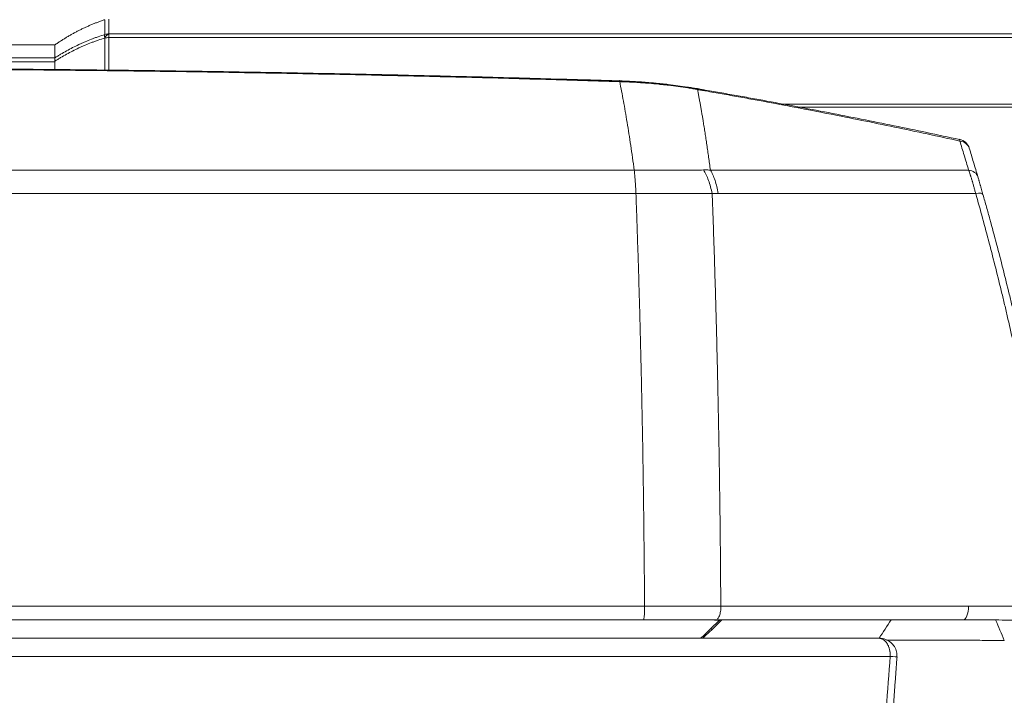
# Model space of a CAD drawing. Header units: millimetres. Extents: x 0 to 594, y 0 to 420.
# Tile 412 of 420: x 484 to 503, y 140 to 153. Entities that reach past the tile are written whole.
import ezdxf

# ---------------------------------------------------------------- set-up
doc = ezdxf.new("R2010")
doc.units = ezdxf.units.MM
doc.layers.add('1', color=7, linetype='Continuous', true_color=0xffffff)
doc.styles.add('Arial Unicode MS', font='txt')
doc.dimstyles.get("Standard").update_dxf_attribs({"dimtxt": 0.18, "dimasz": 0.18, "dimexe": 0.18, "dimexo": 0.0625, "dimgap": 0.09, "dimtad": 0, "dimtih": 1, "dimtoh": 1, "dimdec": 4, "dimzin": 0, "dimdsep": 46, "dimtxsty": 'Standard', "dimcen": 0.09, "dimadec": 0, "dimazin": 0, "dimtfac": 1, "dimtdec": 4, "dimtofl": 0, "dimtmove": 0, "dimatfit": 3, "dimfxl": 0, "dimtolj": 1, "dimtzin": 0, "dimarcsym": 0})

# ---------------------------------------------------------------- blocks, each defined once
blk = doc.blocks.new('_U4')
at = {"layer": '1', "color": 18, "lineweight": 13}
for p, q in [((437.936, 115.069), (437.936, 181.233)), ((519.436, 115.069), (519.436, 181.233)), ((437.936, 179.233), (472.602, 179.233)), ((519.436, 179.233), (484.769, 179.233))]:
    blk.add_line(p, q, dxfattribs=at)
at = {"layer": '1', "color": 18}
for points in [[(437.936, 179.233), (441.436, 180.171), (441.436, 178.295)], [(519.436, 179.233), (515.936, 178.295), (515.936, 180.171)]]:
    blk.add_solid(points, dxfattribs=at)
at = {"layer": '1', "color": 18, "linetype": 'Continuous', "lineweight": 13, "char_height": 3.5, "attachment_point": 7, "line_spacing_factor": 1.047437, "style": 'Arial Unicode MS'}
for s, insert in [('\\fArial Unicode MS|b0|i0;\\W1.0000;1.63', (474.288, 176.597)), ('\\fArial Unicode MS|b0|i0;\\W1.0000;DEFLATED TUBES WIDTH', (448.982, 169.538))]:
    blk.add_mtext(s, dxfattribs=dict(at, insert=insert))

msp = doc.modelspace()

# ---------------------------------------------------------------- linework, layer by layer
at = {"layer": '1', "color": 155, "linetype": 'Continuous', "lineweight": 13}
for p, q in [((485.476, 152.884), (504.336, 152.884)), ((485.476, 152.884), (485.476, 152.813)), ((504.336, 152.813), (485.476, 152.813)), ((484.436, 152.671), (481.936, 152.671)), ((481.936, 152.424), (484.436, 152.424)), ((484.435, 152.42), (484.436, 152.421)), ((484.436, 152.347), (481.936, 152.347)), ((484.436, 152.358), (484.435, 152.358)), ((498.436, 151.528), (504.349, 151.528)), ((504.349, 151.47), (498.749, 151.47)), ((501.873, 150.851), (501.868, 150.848)), ((497.07, 150.259), (502.047, 150.259)), ((502.182, 149.808), (497.22, 149.808)), ((497.27, 141.849), (502.042, 141.849)), ((502.042, 141.849), (503.761, 141.849)), ((497.245, 141.577), (497.067, 141.407)), ((497.107, 141.408), (497.291, 141.584)), ((497.291, 141.584), (497.263, 141.584)), ((497.291, 141.584), (500.553, 141.584)), ((502.63, 141.584), (502.036, 141.584)), ((502.508, 141.583), (502.509, 141.583)), ((497.067, 141.407), (496.927, 141.274)), ((496.967, 141.275), (497.107, 141.408)), ((496.927, 141.274), (496.882, 141.231)), ((496.921, 141.231), (496.967, 141.275)), ((500.312, 141.231), (499.214, 141.231))]:
    msp.add_line(p, q, dxfattribs=at)
msp.add_arc((501.82, 150.607), 0.25, 16.9856, 77.7242, dxfattribs=at)
for centre, major_axis, ratio, start_param, end_param in [((485.476, 152.638), (0.074, -0.239), 0.159802, 3.329874, 3.899894), ((485.476, 152.638), (0.25, 0), 0.98081, 1.571259, 1.89571), ((485.476, 152.638), (-0.029, -0.248), 0.501525, 3.368902, 4.043757), ((485.476, 152.638), (0.029, 0.248), 0.501487, 0.227308, 0.902155), ((485.476, 152.638), (0.25, 0), 0.697703, 1.570739, 1.895886), ((501.82, 150.607), (-0.053, -0.244), 0.086212, 2.634775, 3.141592), ((501.82, 150.607), (0.239, 0.073), 0.837871, 0, 1.088452), ((501.985, 150.055), (-0.24, -0.07), 0.805953, 3.141593, 4.228719), ((502.083, 149.717), (-0.24, -0.069), 0.275956, 3.141593, 4.211538), ((501.936, 141.834), (0, -0.25), 0.424585, 0, 1.633005), ((497.312, 141.434), (-0.059, 0.148), 0.390006, 6.128435, 6.437943), ((497.171, 141.299), (-0.103, 0.109), 0.343169, 5.67693, 6.28319), ((478.686, 141.232), (-174.65, -0.001), 0.000003, 1.446652, 1.694941), ((478.686, 141.232), (173.65, 0.001), 0.000003, 4.593897, 4.830881), ((497.03, 141.165), (-0.103, 0.109), 0.343169, 5.67693, 6.28319), ((478.686, 140.882), (175, 0.001), 0.000003, 4.587209, 4.837569), ((444.597, 6112.918), (102.74, 7089.099), 0.037264, 3.710899, 3.711161), ((500.516, 140.881), (-0.15, 0.011), 0.00912, 3.136749, 4.58754)]:
    msp.add_ellipse(centre, major_axis=major_axis, ratio=ratio, start_param=start_param, end_param=end_param, dxfattribs=at)
for points, weights in [([(485.396, 153.158), (484.88, 152.985), (484.436, 152.671)], [0.502405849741, 0.497400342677, 0.502809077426]), ([(496.821, 151.812), (496.951, 151.147), (497.07, 150.259)], [0.995399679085, 0.994003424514, 0.998966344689]), ([(497.104, 149.806), (497.246, 145.982), (497.27, 141.849)], [0.998975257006, 0.985598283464, 0.999092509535])]:
    msp.add_rational_spline(points, weights, degree=2, dxfattribs=at)
for points, knots in [([(485.396, 152.871), (485.396, 152.895), (485.396, 152.94), (485.396, 152.998), (485.396, 153.031), (485.396, 153.053), (485.396, 153.064), (485.396, 153.074), (485.396, 153.08), (485.396, 153.083), (485.396, 153.098), (485.396, 153.119), (485.396, 153.142), (485.396, 153.151), (485.396, 153.155), (485.396, 153.155), (485.396, 153.156), (485.396, 153.158), (485.396, 153.158), (485.396, 153.158)], [0, 0, 0, 0, 0.125419, 0.250839, 0.376258, 0.376258, 0.438968, 0.470323, 0.470323, 0.501678, 0.501678, 0.627097, 0.752516, 0.877936, 0.877936, 0.909291, 0.909291, 0.940645, 1, 1, 1, 1]), ([(485.476, 153.171), (485.476, 153.171), (485.476, 153.171), (485.476, 153.17), (485.476, 153.168), (485.476, 153.168), (485.476, 153.164), (485.476, 153.155), (485.476, 153.132), (485.476, 153.111), (485.476, 153.096), (485.476, 153.093), (485.476, 153.087), (485.476, 153.077), (485.476, 153.066), (485.476, 153.044), (485.476, 153.011), (485.476, 152.972), (485.476, 152.94), (485.476, 152.93), (485.476, 152.907), (485.476, 152.896), (485.476, 152.884)], [0, 0, 0, 0, 0.06078, 0.092087, 0.092087, 0.123394, 0.123394, 0.248624, 0.373853, 0.499083, 0.499083, 0.53039, 0.53039, 0.561697, 0.624312, 0.624312, 0.749541, 0.874771, 0.874771, 0.937385, 0.937385, 1, 1, 1, 1]), ([(484.436, 152.421), (484.445, 152.427), (484.454, 152.433), (484.472, 152.445), (484.482, 152.45), (484.509, 152.468), (484.528, 152.479), (484.584, 152.513), (484.622, 152.535), (484.738, 152.6), (484.816, 152.64), (484.917, 152.687), (484.937, 152.696), (484.977, 152.714), (484.998, 152.723), (485.059, 152.749), (485.101, 152.766), (485.163, 152.79), (485.184, 152.798), (485.226, 152.814), (485.247, 152.821), (485.311, 152.843), (485.353, 152.858), (485.396, 152.871)], [0, 0, 0, 0, 0.03125, 0.03125, 0.0625, 0.0625, 0.125, 0.125, 0.25, 0.25, 0.5, 0.5, 0.5625, 0.5625, 0.625, 0.625, 0.75, 0.75, 0.8125, 0.8125, 0.875, 0.875, 1, 1, 1, 1]), ([(485.396, 152.804), (485.353, 152.791), (485.31, 152.777), (485.247, 152.755), (485.226, 152.747), (485.184, 152.732), (485.163, 152.724), (485.1, 152.7), (485.059, 152.684), (484.998, 152.658), (484.977, 152.649), (484.937, 152.631), (484.917, 152.622), (484.816, 152.575), (484.738, 152.535), (484.622, 152.472), (484.565, 152.439), (484.509, 152.405), (484.482, 152.388), (484.472, 152.382), (484.454, 152.37), (484.445, 152.364), (484.436, 152.358)], [0, 0, 0, 0, 0.125, 0.125, 0.1875, 0.1875, 0.25, 0.25, 0.375, 0.375, 0.4375, 0.4375, 0.5, 0.5, 0.75, 0.75, 0.875, 0.9375, 0.9375, 0.96875, 0.96875, 1, 1, 1, 1]), ([(485.396, 152.187), (485.396, 152.19), (485.396, 152.193), (485.396, 152.21), (485.396, 152.223), (485.396, 152.25), (485.396, 152.263), (485.396, 152.303), (485.396, 152.329), (485.396, 152.407), (485.396, 152.459), (485.396, 152.522), (485.396, 152.535), (485.396, 152.56), (485.396, 152.572), (485.396, 152.61), (485.396, 152.634), (485.396, 152.708), (485.396, 152.756), (485.396, 152.804)], [0, 0, 0, 0, 0.014445, 0.014445, 0.076042, 0.076042, 0.137639, 0.137639, 0.260833, 0.260833, 0.507222, 0.507222, 0.568819, 0.568819, 0.630417, 0.630417, 0.753611, 0.753611, 1, 1, 1, 1]), ([(485.476, 152.813), (485.476, 152.765), (485.476, 152.717), (485.476, 152.643), (485.476, 152.618), (485.476, 152.581), (485.476, 152.568), (485.476, 152.543), (485.476, 152.53), (485.476, 152.467), (485.476, 152.415), (485.476, 152.337), (485.476, 152.297), (485.476, 152.258), (485.476, 152.231), (485.476, 152.217), (485.476, 152.198), (485.476, 152.192), (485.476, 152.186)], [0, 0, 0, 0, 0.24322, 0.24322, 0.36483, 0.36483, 0.425635, 0.425635, 0.48644, 0.48644, 0.729661, 0.729661, 0.851271, 0.912076, 0.912076, 0.972881, 0.972881, 1, 1, 1, 1]), ([(484.436, 152.671), (484.436, 152.671), (484.436, 152.629), (484.436, 152.503), (484.436, 152.424)], [0, 0, 0, 0, 0.515447, 1, 1, 1, 1]), ([(484.435, 152.42), (484.434, 152.418), (484.433, 152.414), (484.433, 152.408), (484.432, 152.406), (484.432, 152.403), (484.432, 152.402), (484.432, 152.399), (484.432, 152.398), (484.432, 152.391), (484.432, 152.385), (484.433, 152.372), (484.434, 152.365), (484.435, 152.358)], [0, 0, 0, 0, 0.25, 0.25, 0.375, 0.375, 0.4375, 0.4375, 0.5, 0.5, 0.75, 0.75, 1, 1, 1, 1]), ([(482.289, 152.215), (482.832, 152.211), (483.375, 152.207), (484.461, 152.198), (485.004, 152.192), (486.09, 152.179), (486.633, 152.172), (487.719, 152.156), (488.262, 152.147), (489.348, 152.127), (489.891, 152.117), (490.977, 152.094), (491.52, 152.081), (492.334, 152.062), (492.606, 152.055), (493.149, 152.041), (493.42, 152.033), (493.963, 152.018), (494.37, 152.007), (494.777, 151.995), (494.947, 151.99), (494.981, 151.989), (495.049, 151.987), (495.1, 151.985), (495.15, 151.984), (495.184, 151.983), (495.201, 151.982), (495.252, 151.98), (495.286, 151.979), (495.32, 151.978)], [0, 0, 0, 0, 0.125, 0.125, 0.25, 0.25, 0.375, 0.375, 0.5, 0.5, 0.625, 0.625, 0.75, 0.75, 0.8125, 0.8125, 0.875, 0.875, 0.9375, 0.96875, 0.96875, 0.976563, 0.976563, 0.984375, 0.988281, 0.988281, 0.992188, 0.992188, 1, 1, 1, 1]), ([(495.321, 151.963), (495.287, 151.965), (495.236, 151.966), (495.185, 151.968), (495.151, 151.969), (495.135, 151.969), (495.05, 151.972), (494.982, 151.974), (494.778, 151.98), (494.643, 151.984), (494.235, 151.996), (493.964, 152.004), (493.421, 152.019), (493.15, 152.027), (492.607, 152.041), (492.335, 152.048), (491.521, 152.068), (490.978, 152.08), (489.892, 152.104), (489.349, 152.114), (488.263, 152.134), (487.72, 152.143), (486.634, 152.16), (486.091, 152.167), (485.005, 152.18), (484.462, 152.186), (483.376, 152.196), (482.832, 152.2), (482.289, 152.203)], [0, 0, 0, 0, 0.007813, 0.011719, 0.011719, 0.015625, 0.015625, 0.03125, 0.03125, 0.0625, 0.0625, 0.125, 0.125, 0.1875, 0.1875, 0.25, 0.25, 0.375, 0.375, 0.5, 0.5, 0.625, 0.625, 0.75, 0.75, 0.875, 0.875, 1, 1, 1, 1]), ([(495.32, 151.978), (495.32, 151.981), (495.32, 151.983), (495.321, 151.984), (495.321, 151.984), (495.321, 151.982), (495.321, 151.979), (495.321, 151.973), (495.321, 151.969), (495.321, 151.963)], [0, 0, 0, 0, 0.25, 0.25, 0.5, 0.5, 0.75, 0.75, 1, 1, 1, 1]), ([(495.32, 151.978), (495.351, 151.977), (495.383, 151.976), (495.43, 151.974), (495.445, 151.974), (495.476, 151.972), (495.492, 151.971), (495.539, 151.969), (495.57, 151.968), (495.633, 151.964), (495.664, 151.962), (495.726, 151.958), (495.757, 151.956), (495.82, 151.951), (495.851, 151.949), (495.945, 151.941), (496.038, 151.933), (496.131, 151.923), (496.193, 151.916), (496.224, 151.913), (496.318, 151.902), (496.38, 151.894), (496.503, 151.877), (496.565, 151.868), (496.658, 151.854), (496.689, 151.849), (496.735, 151.842), (496.75, 151.839), (496.781, 151.834), (496.796, 151.831), (496.812, 151.829)], [0, 0, 0, 0, 0.0625, 0.0625, 0.09375, 0.09375, 0.125, 0.125, 0.1875, 0.1875, 0.25, 0.25, 0.3125, 0.3125, 0.375, 0.375, 0.5, 0.5625, 0.5625, 0.625, 0.625, 0.75, 0.75, 0.875, 0.875, 0.9375, 0.9375, 0.96875, 0.96875, 1, 1, 1, 1]), ([(496.821, 151.812), (496.813, 151.814), (496.806, 151.815), (496.79, 151.817), (496.783, 151.819), (496.759, 151.823), (496.744, 151.825), (496.697, 151.833), (496.666, 151.838), (496.573, 151.852), (496.511, 151.861), (496.387, 151.878), (496.324, 151.886), (496.231, 151.897), (496.199, 151.901), (496.137, 151.908), (496.106, 151.911), (496.012, 151.92), (495.918, 151.929), (495.824, 151.936), (495.761, 151.941), (495.73, 151.943), (495.635, 151.949), (495.573, 151.953), (495.478, 151.957), (495.447, 151.959), (495.4, 151.961), (495.376, 151.962), (495.353, 151.962), (495.337, 151.963), (495.329, 151.963), (495.321, 151.963)], [0, 0, 0, 0, 0.015625, 0.015625, 0.03125, 0.03125, 0.0625, 0.0625, 0.125, 0.125, 0.25, 0.25, 0.375, 0.375, 0.4375, 0.4375, 0.5, 0.5, 0.625, 0.6875, 0.6875, 0.75, 0.75, 0.875, 0.875, 0.9375, 0.9375, 0.96875, 0.984375, 0.984375, 1, 1, 1, 1]), ([(495.601, 150.254), (495.579, 150.419), (495.556, 150.578), (495.511, 150.887), (495.488, 151.035), (495.441, 151.321), (495.417, 151.458), (495.37, 151.72), (495.345, 151.845), (495.321, 151.963)], [0, 0, 0, 0, 0.25, 0.25, 0.5, 0.5, 0.75, 0.75, 1, 1, 1, 1]), ([(496.812, 151.829), (496.813, 151.831), (496.815, 151.833), (496.817, 151.834), (496.818, 151.834), (496.819, 151.831), (496.82, 151.829), (496.821, 151.822), (496.821, 151.817), (496.821, 151.812)], [0, 0, 0, 0, 0.25, 0.25, 0.5, 0.5, 0.75, 0.75, 1, 1, 1, 1]), ([(496.812, 151.829), (496.838, 151.824), (496.865, 151.82), (496.904, 151.813), (496.918, 151.811), (496.944, 151.806), (497.01, 151.794), (497.076, 151.783), (497.235, 151.755), (497.341, 151.737), (497.499, 151.709), (497.552, 151.699), (497.658, 151.68), (497.816, 151.652), (497.975, 151.623), (498.291, 151.565), (498.502, 151.526), (498.924, 151.447), (499.135, 151.407), (499.556, 151.325), (499.767, 151.283), (500.188, 151.199), (500.398, 151.157), (500.819, 151.071), (501.029, 151.027), (501.449, 150.938), (501.658, 150.893), (501.868, 150.848)], [0, 0, 0, 0, 0.015625, 0.015625, 0.023438, 0.023438, 0.03125, 0.0625, 0.0625, 0.125, 0.125, 0.15625, 0.15625, 0.1875, 0.25, 0.25, 0.375, 0.375, 0.5, 0.5, 0.625, 0.625, 0.75, 0.75, 0.875, 0.875, 1, 1, 1, 1]), ([(501.877, 150.818), (501.667, 150.864), (501.457, 150.91), (501.038, 151), (500.828, 151.044), (500.407, 151.132), (500.197, 151.175), (499.776, 151.26), (499.566, 151.302), (499.144, 151.384), (498.933, 151.425), (498.512, 151.506), (498.195, 151.565), (497.825, 151.633), (497.667, 151.662), (497.561, 151.681), (497.509, 151.69), (497.35, 151.719), (497.191, 151.747), (497.02, 151.777), (496.953, 151.789), (496.927, 151.794), (496.914, 151.796), (496.874, 151.803), (496.848, 151.808), (496.821, 151.812)], [0, 0, 0, 0, 0.125, 0.125, 0.25, 0.25, 0.375, 0.375, 0.5, 0.5, 0.625, 0.625, 0.75, 0.8125, 0.84375, 0.84375, 0.875, 0.875, 0.9375, 0.96875, 0.976562, 0.976562, 0.984375, 0.984375, 1, 1, 1, 1]), ([(502.047, 150.259), (502.032, 150.307), (502.018, 150.356), (501.989, 150.451), (501.975, 150.498), (501.932, 150.638), (501.904, 150.729), (501.877, 150.818)], [0, 0, 0, 0, 0.25, 0.25, 0.5, 0.5, 1, 1, 1, 1]), ([(502.059, 150.68), (502.086, 150.591), (502.113, 150.501), (502.155, 150.362), (502.169, 150.316), (502.197, 150.221), (502.211, 150.173), (502.225, 150.125)], [0, 0, 0, 0, 0.5, 0.5, 0.75, 0.75, 1, 1, 1, 1]), ([(482.191, 150.254), (482.47, 150.254), (482.75, 150.254), (483.31, 150.254), (483.589, 150.254), (484.429, 150.254), (484.988, 150.254), (486.666, 150.254), (487.784, 150.254), (490.02, 150.254), (491.137, 150.254), (492.812, 150.254), (493.649, 150.254), (494.486, 150.254), (495.043, 150.254), (495.322, 150.254), (495.601, 150.254)], [0, 0, 0, 0, 0.0625, 0.0625, 0.125, 0.125, 0.25, 0.25, 0.5, 0.5, 0.75, 0.75, 0.875, 0.9375, 0.9375, 1, 1, 1, 1]), ([(495.601, 150.254), (495.605, 150.254), (495.608, 150.254), (495.616, 150.254), (495.626, 150.254), (495.652, 150.254), (495.673, 150.254), (495.716, 150.254), (495.745, 150.254), (495.788, 150.254), (495.802, 150.254), (495.831, 150.254), (495.845, 150.254), (495.888, 150.254), (495.917, 150.254), (496.002, 150.255), (496.059, 150.255), (496.143, 150.255), (496.171, 150.256), (496.214, 150.256), (496.228, 150.256), (496.256, 150.256), (496.27, 150.256), (496.339, 150.256), (496.395, 150.257), (496.505, 150.257), (496.56, 150.257), (496.642, 150.258), (496.682, 150.258), (496.723, 150.258), (496.75, 150.259), (496.763, 150.259), (496.83, 150.259), (496.884, 150.259), (496.937, 150.26)], [0, 0, 0, 0, 0.007813, 0.007813, 0.015625, 0.03125, 0.0625, 0.0625, 0.125, 0.125, 0.15625, 0.15625, 0.1875, 0.1875, 0.25, 0.25, 0.375, 0.375, 0.4375, 0.4375, 0.46875, 0.46875, 0.5, 0.5, 0.625, 0.625, 0.75, 0.75, 0.8125, 0.84375, 0.84375, 0.875, 0.875, 1, 1, 1, 1]), ([(495.601, 150.254), (495.605, 150.227), (495.608, 150.196), (495.615, 150.131), (495.618, 150.095), (495.623, 150.02), (495.626, 149.979), (495.63, 149.896), (495.632, 149.852), (495.634, 149.807)], [0, 0, 0, 0, 0.25, 0.25, 0.5, 0.5, 0.75, 0.75, 1, 1, 1, 1]), ([(496.937, 150.26), (496.959, 150.26), (496.992, 150.26), (497.031, 150.26), (497.051, 150.259), (497.06, 150.259), (497.065, 150.259), (497.068, 150.259), (497.069, 150.259), (497.07, 150.259), (497.07, 150.259), (497.07, 150.259), (497.07, 150.259), (497.07, 150.259)], [0, 0, 0, 0, 0.5, 0.75, 0.875, 0.9375, 0.96875, 0.984375, 0.992188, 0.996094, 0.998047, 0.998047, 1, 1, 1, 1]), ([(497.104, 149.806), (497.095, 149.851), (497.084, 149.896), (497.061, 149.98), (497.048, 150.021), (497.02, 150.098), (497.005, 150.134), (496.972, 150.201), (496.955, 150.232), (496.937, 150.26)], [0, 0, 0, 0, 0.25, 0.25, 0.5, 0.5, 0.75, 0.75, 1, 1, 1, 1]), ([(497.07, 150.259), (497.087, 150.231), (497.103, 150.2), (497.132, 150.133), (497.146, 150.097), (497.172, 150.021), (497.183, 149.981), (497.203, 149.897), (497.212, 149.853), (497.22, 149.808)], [0, 0, 0, 0, 0.25, 0.25, 0.5, 0.5, 0.75, 0.75, 1, 1, 1, 1]), ([(502.182, 149.808), (502.176, 149.831), (502.17, 149.853), (502.159, 149.896), (502.147, 149.939), (502.135, 149.98), (502.127, 150.01), (502.124, 150.02), (502.12, 150.035), (502.118, 150.04), (502.115, 150.049), (502.114, 150.054), (502.107, 150.078), (502.101, 150.097), (502.092, 150.124), (502.09, 150.133), (502.085, 150.146), (502.084, 150.15), (502.081, 150.158), (502.08, 150.163), (502.073, 150.184), (502.062, 150.216), (502.052, 150.245), (502.047, 150.259)], [0, 0, 0, 0, 0.125, 0.125, 0.25, 0.375, 0.375, 0.4375, 0.4375, 0.46875, 0.46875, 0.5, 0.5, 0.625, 0.625, 0.6875, 0.6875, 0.71875, 0.71875, 0.75, 0.75, 0.875, 1, 1, 1, 1]), ([(502.225, 150.125), (502.228, 150.115), (502.235, 150.093), (502.242, 150.069), (502.246, 150.053), (502.247, 150.05), (502.249, 150.043), (502.25, 150.04), (502.253, 150.03), (502.255, 150.024), (502.261, 150.003), (502.265, 149.989), (502.27, 149.971), (502.271, 149.967), (502.273, 149.96), (502.276, 149.949), (502.28, 149.938), (502.286, 149.915), (502.295, 149.884), (502.309, 149.836), (502.318, 149.802), (502.323, 149.785)], [0, 0, 0, 0, 0.125, 0.25, 0.25, 0.28125, 0.28125, 0.3125, 0.3125, 0.375, 0.375, 0.5, 0.5, 0.53125, 0.53125, 0.5625, 0.625, 0.625, 0.75, 0.875, 1, 1, 1, 1]), ([(495.634, 149.807), (495.355, 149.807), (495.076, 149.807), (494.518, 149.807), (494.238, 149.807), (493.401, 149.807), (492.842, 149.807), (491.166, 149.807), (490.048, 149.807), (487.81, 149.807), (486.691, 149.807), (485.012, 149.807), (484.172, 149.807), (483.332, 149.807), (482.772, 149.807), (482.492, 149.807), (482.212, 149.807)], [0, 0, 0, 0, 0.0625, 0.0625, 0.125, 0.125, 0.25, 0.25, 0.5, 0.5, 0.75, 0.75, 0.875, 0.9375, 0.9375, 1, 1, 1, 1]), ([(497.104, 149.806), (497.096, 149.806), (497.089, 149.806), (497.075, 149.806), (497.053, 149.806), (497.031, 149.806), (496.987, 149.806), (496.958, 149.806), (496.914, 149.806), (496.899, 149.806), (496.869, 149.806), (496.855, 149.806), (496.81, 149.806), (496.78, 149.806), (496.691, 149.807), (496.63, 149.807), (496.509, 149.807), (496.448, 149.807), (496.371, 149.807), (496.356, 149.807), (496.325, 149.807), (496.31, 149.807), (496.263, 149.807), (496.232, 149.807), (496.139, 149.807), (496.076, 149.807), (495.982, 149.807), (495.935, 149.807), (495.888, 149.807), (495.856, 149.807), (495.84, 149.807), (495.793, 149.807), (495.745, 149.807), (495.69, 149.807), (495.662, 149.807), (495.65, 149.807), (495.642, 149.807), (495.638, 149.807), (495.634, 149.807)], [0, 0, 0, 0, 0.015625, 0.015625, 0.03125, 0.0625, 0.0625, 0.125, 0.125, 0.15625, 0.15625, 0.1875, 0.1875, 0.25, 0.25, 0.375, 0.375, 0.5, 0.5, 0.53125, 0.53125, 0.5625, 0.5625, 0.625, 0.625, 0.75, 0.75, 0.8125, 0.84375, 0.84375, 0.875, 0.875, 0.9375, 0.96875, 0.984375, 0.992187, 0.992187, 1, 1, 1, 1]), ([(495.801, 141.85), (495.8, 141.992), (495.798, 142.275), (495.794, 142.7), (495.79, 143.125), (495.785, 143.551), (495.78, 143.976), (495.774, 144.401), (495.767, 144.825), (495.76, 145.249), (495.751, 145.671), (495.743, 146.093), (495.733, 146.513), (495.723, 146.932), (495.712, 147.35), (495.701, 147.765), (495.689, 148.178), (495.676, 148.589), (495.663, 148.998), (495.649, 149.404), (495.639, 149.672), (495.634, 149.807)], [0, 0, 0, 0, 0.051853, 0.103835, 0.15594, 0.208159, 0.260486, 0.312913, 0.365433, 0.418037, 0.470717, 0.523467, 0.576278, 0.629142, 0.682051, 0.734997, 0.787972, 0.840968, 0.893977, 0.94699, 1, 1, 1, 1]), ([(503.761, 141.849), (503.752, 141.935), (503.742, 142.02), (503.721, 142.19), (503.71, 142.275), (503.678, 142.531), (503.656, 142.701), (503.586, 143.21), (503.537, 143.548), (503.43, 144.223), (503.374, 144.56), (503.284, 145.063), (503.254, 145.23), (503.214, 145.44), (503.206, 145.481), (503.19, 145.565), (503.182, 145.607), (503.158, 145.732), (503.141, 145.815), (503.058, 146.232), (502.989, 146.563), (502.88, 147.058), (502.843, 147.222), (502.786, 147.468), (502.767, 147.55), (502.738, 147.673), (502.728, 147.714), (502.709, 147.795), (502.699, 147.836), (502.61, 148.203), (502.528, 148.527), (502.359, 149.171), (502.272, 149.49), (502.182, 149.808)], [0, 0, 0, 0, 0.03125, 0.03125, 0.0625, 0.0625, 0.125, 0.125, 0.25, 0.25, 0.375, 0.375, 0.4375, 0.4375, 0.453125, 0.453125, 0.46875, 0.46875, 0.5, 0.5, 0.625, 0.625, 0.6875, 0.6875, 0.71875, 0.71875, 0.734375, 0.734375, 0.75, 0.75, 0.875, 0.875, 1, 1, 1, 1]), ([(502.323, 149.785), (502.346, 149.706), (502.368, 149.627), (502.413, 149.469), (502.479, 149.23), (502.543, 148.991), (502.67, 148.51), (502.752, 148.187), (502.84, 147.822), (502.85, 147.781), (502.87, 147.7), (502.879, 147.659), (502.908, 147.537), (502.966, 147.293), (503.021, 147.047), (503.13, 146.555), (503.2, 146.225), (503.283, 145.81), (503.299, 145.727), (503.324, 145.603), (503.332, 145.561), (503.348, 145.478), (503.387, 145.27), (503.426, 145.062), (503.516, 144.561), (503.572, 144.226), (503.679, 143.554), (503.728, 143.217), (503.798, 142.71), (503.82, 142.541), (503.853, 142.287), (503.863, 142.202), (503.884, 142.032), (503.894, 141.948), (503.904, 141.863)], [0, 0, 0, 0, 0.03125, 0.03125, 0.0625, 0.125, 0.125, 0.25, 0.25, 0.265625, 0.265625, 0.28125, 0.28125, 0.3125, 0.375, 0.375, 0.5, 0.5, 0.53125, 0.53125, 0.546875, 0.546875, 0.5625, 0.625, 0.625, 0.75, 0.75, 0.875, 0.875, 0.9375, 0.9375, 0.96875, 0.96875, 1, 1, 1, 1]), ([(478.686, 141.85), (479.4, 141.85), (480.471, 141.85), (481.542, 141.85), (482.255, 141.85), (482.612, 141.85), (483.683, 141.85), (484.754, 141.85), (486.002, 141.85), (486.538, 141.85), (486.894, 141.85), (487.073, 141.85), (487.964, 141.85), (489.034, 141.85), (490.282, 141.85), (490.816, 141.85), (491.172, 141.85), (491.351, 141.85), (492.954, 141.85), (494.378, 141.85), (495.801, 141.85)], [0, 0, 0, 0, 0.125, 0.1875, 0.1875, 0.25, 0.25, 0.375, 0.4375, 0.46875, 0.46875, 0.5, 0.5, 0.625, 0.6875, 0.71875, 0.71875, 0.75, 0.75, 1, 1, 1, 1]), ([(495.779, 141.584), (495.781, 141.584), (495.782, 141.586), (495.785, 141.592), (495.786, 141.598), (495.789, 141.611), (495.79, 141.62), (495.793, 141.639), (495.794, 141.65), (495.796, 141.675), (495.797, 141.689), (495.798, 141.718), (495.799, 141.734), (495.8, 141.766), (495.8, 141.782), (495.801, 141.816), (495.801, 141.833), (495.801, 141.85)], [0, 0, 0, 0, 0.125, 0.125, 0.25, 0.25, 0.375, 0.375, 0.5, 0.5, 0.625, 0.625, 0.75, 0.75, 0.875, 0.875, 1, 1, 1, 1]), ([(495.801, 141.85), (495.802, 141.85), (495.803, 141.85), (495.805, 141.85), (495.808, 141.85), (495.815, 141.85), (495.828, 141.85), (495.856, 141.85), (495.88, 141.85), (495.928, 141.85), (495.959, 141.85), (496.054, 141.85), (496.117, 141.85), (496.211, 141.85), (496.243, 141.85), (496.29, 141.85), (496.305, 141.85), (496.336, 141.85), (496.352, 141.85), (496.43, 141.85), (496.492, 141.85), (496.615, 141.85), (496.676, 141.85), (496.752, 141.85), (496.767, 141.85), (496.797, 141.85), (496.812, 141.85), (496.857, 141.85), (496.887, 141.85), (496.977, 141.85), (497.036, 141.85), (497.125, 141.849), (497.169, 141.849), (497.22, 141.849), (497.245, 141.849), (497.258, 141.849), (497.264, 141.849), (497.267, 141.849), (497.269, 141.849), (497.269, 141.849), (497.27, 141.849)], [0, 0, 0, 0, 0.001953, 0.001953, 0.003906, 0.007812, 0.015625, 0.03125, 0.0625, 0.0625, 0.125, 0.125, 0.25, 0.25, 0.3125, 0.3125, 0.34375, 0.34375, 0.375, 0.375, 0.5, 0.5, 0.625, 0.625, 0.65625, 0.65625, 0.6875, 0.6875, 0.75, 0.75, 0.875, 0.875, 0.9375, 0.96875, 0.984375, 0.992188, 0.996094, 0.998047, 0.998047, 1, 1, 1, 1]), ([(497.207, 141.604), (497.213, 141.611), (497.22, 141.619), (497.231, 141.639), (497.237, 141.65), (497.247, 141.675), (497.251, 141.689), (497.259, 141.718), (497.262, 141.733), (497.267, 141.765), (497.269, 141.782), (497.271, 141.815), (497.271, 141.832), (497.27, 141.849)], [0, 0, 0, 0, 0.166649, 0.166649, 0.333319, 0.333319, 0.49999, 0.49999, 0.66666, 0.66666, 0.83333, 0.83333, 1, 1, 1, 1]), ([(496.593, 141.584), (496.361, 141.584), (495.777, 141.584), (494.94, 141.584), (494.003, 141.584), (493.15, 141.584), (492.267, 141.584), (491.413, 141.584), (490.51, 141.584), (489.389, 141.584), (488.235, 141.584), (487.062, 141.584), (486.099, 141.584), (485.178, 141.584), (484.518, 141.584), (484.079, 141.584), (483.785, 141.584), (483.419, 141.584), (482.979, 141.584), (482.686, 141.584), (482.539, 141.584)], [0, 0, 0, 0, 0.049569, 0.125005, 0.17915, 0.250005, 0.307239, 0.367968, 0.432215, 0.500006, 0.607144, 0.678572, 0.750001, 0.812501, 0.875001, 0.890626, 0.906251, 0.937501, 0.96875, 1, 1, 1, 1]), ([(497.249, 141.574), (497.245, 141.575), (497.241, 141.575), (497.229, 141.577), (497.221, 141.578), (497.198, 141.58), (497.183, 141.581), (497.153, 141.582), (497.138, 141.583), (497.108, 141.584), (497.092, 141.584), (497.077, 141.584)], [0, 0, 0, 0, 0.077308, 0.077308, 0.209121, 0.209121, 0.472748, 0.472748, 0.736374, 0.736374, 1, 1, 1, 1]), ([(502.036, 141.584), (502.003, 141.584), (501.937, 141.584), (501.871, 141.584), (501.805, 141.584), (501.772, 141.584), (501.731, 141.584), (501.722, 141.584), (501.706, 141.584), (501.681, 141.584), (501.656, 141.584), (501.574, 141.584), (501.509, 141.584), (501.413, 141.584), (501.348, 141.584), (501.285, 141.584), (501.221, 141.584), (501.19, 141.584), (501.143, 141.584), (501.127, 141.584), (501.104, 141.584), (501.096, 141.584), (501.08, 141.584), (501.073, 141.584), (501.003, 141.584), (500.943, 141.584), (500.826, 141.584), (500.769, 141.584), (500.686, 141.584), (500.659, 141.584), (500.606, 141.584), (500.579, 141.584), (500.553, 141.584)], [0, 0, 0, 0, 0.0625, 0.125, 0.125, 0.1875, 0.1875, 0.203125, 0.203125, 0.21875, 0.25, 0.25, 0.375, 0.375, 0.4375, 0.5, 0.5, 0.5625, 0.5625, 0.59375, 0.59375, 0.609375, 0.609375, 0.625, 0.625, 0.75, 0.75, 0.875, 0.875, 0.9375, 0.9375, 1, 1, 1, 1]), ([(502.566, 141.583), (502.555, 141.583), (502.545, 141.583), (502.523, 141.583), (502.512, 141.583), (502.48, 141.583), (502.458, 141.583), (502.392, 141.583), (502.348, 141.583), (502.26, 141.584), (502.215, 141.584), (502.126, 141.584), (502.081, 141.584), (502.036, 141.584)], [0, 0, 0, 0, 0.0625, 0.0625, 0.125, 0.125, 0.25, 0.25, 0.5, 0.5, 0.75, 0.75, 1, 1, 1, 1]), ([(502.05, 141.584), (502.051, 141.584), (502.051, 141.584), (502.052, 141.584), (502.053, 141.584), (502.053, 141.584), (502.053, 141.584), (502.053, 141.584)], [0, 0, 0, 0, 0.372666, 0.372666, 0.913889, 0.913889, 1, 1, 1, 1]), ([(502.566, 141.583), (503.231, 141.58), (504.22, 141.569), (505.513, 141.54), (506.468, 141.513), (507.403, 141.48), (508.316, 141.444), (509.201, 141.404), (510.05, 141.361), (510.855, 141.317), (511.604, 141.273), (512.281, 141.23), (512.871, 141.19), (513.353, 141.155), (513.65, 141.133), (513.82, 141.12), (513.943, 141.11), (513.983, 141.107), (513.988, 141.107)], [0, 0, 0, 0, 0.12499, 0.18749, 0.249991, 0.312492, 0.374993, 0.437493, 0.499994, 0.562495, 0.624996, 0.687496, 0.749997, 0.812498, 0.874999, 0.906249, 0.937499, 1, 1, 1, 1]), ([(500.664, 140.871), (500.667, 140.905), (500.663, 140.974), (500.621, 141.073), (500.548, 141.156), (500.446, 141.213), (500.362, 141.234), (500.316, 141.231), (500.312, 141.231)], [0, 0, 0, 0, 0.16367, 0.349053, 0.535304, 0.739783, 0.977418, 1, 1, 1, 1]), ([(500.535, 140.881), (500.535, 140.894), (500.536, 140.918), (500.534, 140.942), (500.532, 140.957), (500.532, 140.96), (500.531, 140.966), (500.531, 140.969), (500.53, 140.978), (500.529, 140.984), (500.526, 141.001), (500.523, 141.012), (500.519, 141.029), (500.517, 141.034), (500.515, 141.042), (500.514, 141.045), (500.512, 141.05), (500.512, 141.053), (500.507, 141.066), (500.503, 141.076), (500.495, 141.095), (500.49, 141.104), (500.484, 141.115), (500.483, 141.117), (500.48, 141.121), (500.479, 141.123), (500.475, 141.13), (500.473, 141.134), (500.465, 141.145), (500.459, 141.152), (500.448, 141.166), (500.442, 141.172), (500.429, 141.184), (500.423, 141.19), (500.415, 141.196), (500.413, 141.197), (500.41, 141.199), (500.408, 141.2), (500.403, 141.204), (500.4, 141.206), (500.39, 141.212), (500.383, 141.215), (500.373, 141.22), (500.367, 141.222), (500.362, 141.223), (500.359, 141.225), (500.357, 141.225), (500.348, 141.228), (500.341, 141.229), (500.326, 141.231), (500.319, 141.231), (500.312, 141.231)], [0, 0, 0, 0, 0.0625, 0.125, 0.125, 0.140625, 0.140625, 0.15625, 0.15625, 0.1875, 0.1875, 0.25, 0.25, 0.28125, 0.28125, 0.296875, 0.296875, 0.3125, 0.3125, 0.375, 0.375, 0.4375, 0.4375, 0.453125, 0.453125, 0.46875, 0.46875, 0.5, 0.5, 0.5625, 0.5625, 0.625, 0.625, 0.6875, 0.6875, 0.703125, 0.703125, 0.71875, 0.71875, 0.75, 0.75, 0.8125, 0.8125, 0.84375, 0.859375, 0.859375, 0.875, 0.875, 0.9375, 0.9375, 1, 1, 1, 1]), ([(500.465, 141.191), (500.495, 141.191), (500.617, 141.191), (500.84, 141.191), (501.144, 141.191), (501.459, 141.191), (501.781, 141.191), (502.105, 141.191), (502.372, 141.191), (502.555, 141.19), (502.645, 141.19), (502.685, 141.19), (502.7, 141.189), (502.703, 141.189)], [0, 0, 0, 0, 0.046465, 0.184707, 0.32295, 0.461192, 0.599435, 0.737677, 0.87592, 0.945041, 0.979601, 0.996882, 1, 1, 1, 1])]:
    msp.add_open_spline(points, degree=3, knots=knots, dxfattribs=at)
for points, degree in [([(485.396, 152.804), (485.396, 152.804), (485.396, 152.804), (485.396, 152.804)], 3), ([(485.476, 152.884), (485.476, 152.884), (485.476, 152.884), (485.476, 152.884)], 3), ([(484.436, 152.424), (484.436, 152.423), (484.435, 152.422), (484.435, 152.42)], 3), ([(484.435, 152.358), (484.435, 152.354), (484.436, 152.35), (484.436, 152.347)], 3), ([(484.436, 152.347), (484.436, 152.299), (484.436, 152.251), (484.436, 152.202)], 3), ([(497.22, 149.808), (497.181, 149.808), (497.142, 149.807), (497.104, 149.806)], 3), ([(497.077, 141.584), (496.916, 141.584), (496.754, 141.584), (496.593, 141.584)], 3), ([(497.077, 141.584), (497.139, 141.584), (497.201, 141.584), (497.263, 141.584)], 3), ([(500.553, 141.584), (500.475, 141.466), (500.397, 141.349), (500.319, 141.231)], 3), ([(502.566, 141.583), (502.622, 141.452), (502.678, 141.321), (502.734, 141.189)], 3), ([(496.903, 141.251), (496.886, 141.245), (496.868, 141.238), (496.851, 141.232)], 3), ([(502.703, 141.189), (502.713, 141.189), (502.724, 141.189), (502.734, 141.189)], 3), ([(500.593, 139.871), (500.629, 140.371), (500.666, 140.871)], 2)]:
    msp.add_open_spline(points, degree=degree, dxfattribs=at)

# ---------------------------------------------------------------- dimensions: what is measured, and where the dimension line sits
at = {"layer": '1', "color": 18, "linetype": 'Continuous', "lineweight": 13}
dim = msp.add_linear_dim(base=(519.436, 179.233), p1=(437.936, 115.069), p2=(519.436, 115.069), text=' <> \\P\\fArial Unicode MS|b0|i0;\\C18;{\\H1.00x;\\fArial Unicode MS|b0|i0;DEFLATED TUBES WIDTH\\fArial Unicode MS|b0|i0;}\\C18;', dimstyle='Standard', override={"dimtxt": 3.5, "dimasz": 3.5, "dimexe": 2, "dimexo": 0, "dimgap": 1.5, "dimtih": 1, "dimtoh": 1, "dimdec": 2, "dimlfac": 0.02, "dimdsep": 46, "dimlunit": 2, "dimtxsty": 'Arial Unicode MS', "dimsah": 1, "dimse1": 0, "dimse2": 0, "dimsd1": 0, "dimsd2": 0, "dimclrd": 18, "dimclre": 18, "dimclrt": 18, "dimtol": 0, "dimtm": -0.1, "dimtfac": 1, "dimtdec": 2, "dimtofl": 1, "dimtmove": 0, "dimlwd": 13, "dimlwe": 13}, dxfattribs=at)
dim.commit()
dim.dimension.update_dxf_attribs({"geometry": '_U4', "text_midpoint": (478.686, 179.233), "dimtype": 160})

doc.saveas('drawing.dxf')
